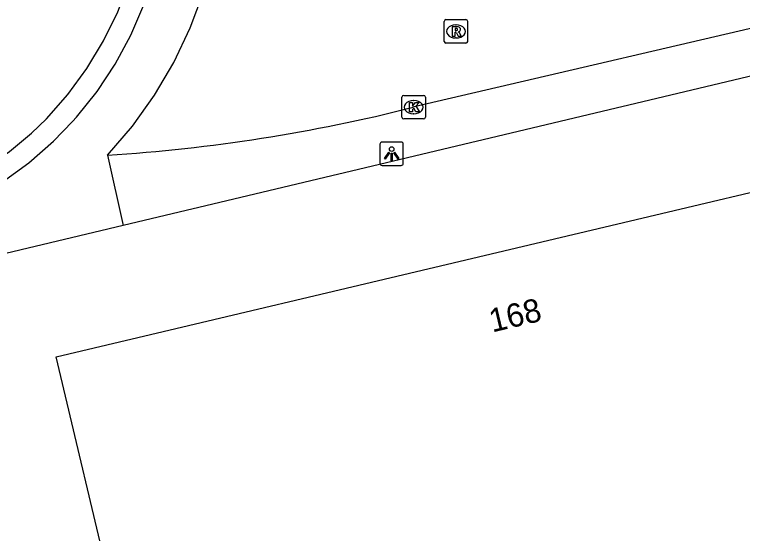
# Model space of a CAD drawing. Extents: x 158038 to 159242, y 380133 to 381214.
# Drawn here: x 158826.75 to 158857.81, y 381095.85 to 381117.98 of the extents above; entities that cross this region are included whole.
import ezdxf

# ---------------------------------------------------------------- set-up
doc = ezdxf.new("R2010")
doc.units = 0
for name, color, linetype in [('IMGEO_Kolk', 7, 'Continuous'), ('IMGEO_Lichtpunt', 7, 'Continuous'), ('IMGEO_Pand', 7, 'Continuous'), ('IMGEO_Pand_nummerreeks', 7, 'Continuous'), ('IMGEO_Rijbaan_lokaal_open', 7, 'Continuous'), ('IMGEO_Rioolput', 7, 'Continuous'), ('IMGEO_Voetpad_open', 7, 'Continuous')]:
    doc.layers.add(name, color=color, linetype=linetype)

msp = doc.modelspace()

# ---------------------------------------------------------------- linework, layer by layer
at = {"layer": 'IMGEO_Kolk'}
for p, q in [((158843.279, 381113.601), (158843.279, 381114.453)), ((158843.354, 381114.527), (158844.206, 381114.527)), ((158843.767, 381114.307), (158843.792, 381114.307)), ((158844.28, 381114.453), (158844.28, 381113.601)), ((158843.79, 381113.747), (158843.765, 381113.747)), ((158844.206, 381113.527), (158843.354, 381113.527))]:
    msp.add_line(p, q, dxfattribs=at)
for points in [[(158843.279, 381113.601), (158843.279, 381114.453)], [(158843.354, 381114.527), (158844.206, 381114.527)], [(158844.28, 381114.453), (158844.28, 381113.601)], [(158843.6, 381114.227), (158843.723, 381114.227), (158843.723, 381114.076), (158843.853, 381114.227), (158844.017, 381114.227), (158843.871, 381114.076), (158844.024, 381113.827), (158843.872, 381113.827), (158843.787, 381113.991), (158843.723, 381113.924), (158843.723, 381113.827), (158843.6, 381113.827), (158843.6, 381114.227)], [(158844.206, 381113.527), (158843.354, 381113.527)]]:
    msp.add_lwpolyline(points, dxfattribs=at)
for centre, start, end in [((158843.356, 381114.451), 91.552, 178.448), ((158843.356, 381114.451), 91.552, 178.448), ((158844.204, 381114.451), 1.552, 88.448), ((158844.204, 381114.451), 1.552, 88.448), ((158843.356, 381113.603), 181.552, 268.448), ((158843.356, 381113.603), 181.552, 268.448), ((158844.204, 381113.603), 271.552, 358.448), ((158844.204, 381113.603), 271.552, 358.448)]:
    msp.add_arc(centre, 0.0765, start, end, dxfattribs=at)
for centre, major_axis, ratio, start_param, end_param in [((158843.766, 381114.027), (-0.387, 0.002), 0.722429, 4.712389, 7.853982), ((158843.791, 381114.027), (-0.39, 0.002), 0.717154, 1.570796, 4.712389)]:
    msp.add_ellipse(centre, major_axis=major_axis, ratio=ratio, start_param=start_param, end_param=end_param, dxfattribs=at)
at = {"layer": 'IMGEO_Lichtpunt'}
for p, q in [((158842.342, 381112.442), (158842.342, 381111.635)), ((158842.342, 381112.442), (158842.342, 381111.635)), ((158843.244, 381112.537), (158842.436, 381112.537)), ((158843.244, 381112.537), (158842.436, 381112.537)), ((158843.338, 381111.635), (158843.338, 381112.442)), ((158843.338, 381111.635), (158843.338, 381112.442)), ((158842.436, 381111.541), (158843.244, 381111.541)), ((158842.436, 381111.541), (158843.244, 381111.541))]:
    msp.add_line(p, q, dxfattribs=at)
for points in [[(158842.716, 381112.106), (158842.755, 381112.078), (158842.567, 381111.816), (158842.529, 381111.843), (158842.716, 381112.106)], [(158842.928, 381112.078), (158842.966, 381112.105), (158843.153, 381111.843), (158843.114, 381111.815), (158842.928, 381112.078)], [(158842.818, 381112.058), (158842.865, 381112.058), (158842.865, 381111.736), (158842.818, 381111.736), (158842.818, 381112.058)]]:
    msp.add_lwpolyline(points, dxfattribs=at)
msp.add_circle((158842.841, 381112.24), 0.0994, dxfattribs=at)
for centre, start, end in [((158842.436, 381112.442), 90, 180), ((158842.436, 381112.442), 90, 180), ((158843.244, 381112.442), 0, 90), ((158843.244, 381112.442), 0, 90), ((158842.436, 381111.635), 180, 270), ((158842.436, 381111.635), 180, 270), ((158843.244, 381111.635), 270, 0), ((158843.244, 381111.635), 270, 360)]:
    msp.add_arc(centre, 0.0946, start, end, dxfattribs=at)
at = {"layer": 'IMGEO_Pand'}
msp.add_lwpolyline([(158873.657, 381082.952), (158835.674, 381074.006), (158831.283, 381092.737), (158831.15, 381093.306), (158830.926, 381093.253), (158828.516, 381103.385), (158866.74, 381112.42), (158866.959, 381111.485), (158873.657, 381082.952)], dxfattribs=at)
at = {"layer": 'IMGEO_Rijbaan_lokaal_open'}
for points in [[(158943.485, 381136.729), (158936.428, 381135.068), (158931.236, 381133.851), (158927.039, 381132.858), (158918.261, 381130.766), (158915.915, 381130.226), (158907.953, 381128.325), (158906.931, 381128.883), (158905.731, 381128.613), (158898.688, 381126.943), (158898.457, 381126.903), (158894.045, 381125.862), (158880.12, 381122.55), (158879.879, 381122.483), (158873.528, 381121), (158871.343, 381120.485), (158866.932, 381119.445), (158861.82, 381118.239), (158843.751, 381114.022)], [(158823.34, 381110.331), (158824.455, 381110.835), (158825.521, 381111.436), (158826.529, 381112.13), (158827.471, 381112.911), (158828.109, 381113.529), (158829.02, 381114.564), (158829.835, 381115.677), (158830.547, 381116.858), (158831.15, 381118.098), (158831.641, 381119.387), (158832.014, 381120.715), (158832.268, 381122.07), (158832.274, 381122.114)], [(158830.716, 381111.982), (158831.778, 381113.215), (158832.725, 381114.537), (158833.55, 381115.939), (158834.247, 381117.409), (158834.809, 381118.936), (158834.953, 381119.409)]]:
    msp.add_lwpolyline(points, dxfattribs=at)
msp.add_arc((158826.288, 381182.943), 71.099, 273.57097, 284.21851, dxfattribs=at)
at = {"layer": 'IMGEO_Rioolput'}
for p, q in [((158845.083, 381116.833), (158845.083, 381117.685)), ((158845.158, 381117.759), (158846.01, 381117.759)), ((158846.084, 381117.685), (158846.084, 381116.833)), ((158845.571, 381117.539), (158845.596, 381117.539)), ((158846.01, 381116.759), (158845.158, 381116.759)), ((158845.594, 381116.979), (158845.569, 381116.979))]:
    msp.add_line(p, q, dxfattribs=at)
for points in [[(158845.083, 381116.833), (158845.083, 381117.685)], [(158845.158, 381117.759), (158846.01, 381117.759)], [(158846.084, 381117.685), (158846.084, 381116.833)], [(158845.672, 381117.457), (158845.42, 381117.459), (158845.42, 381117.059)], [(158845.598, 381117.378), (158845.544, 381117.378), (158845.544, 381117.297)], [(158845.42, 381117.059), (158845.544, 381117.059), (158845.544, 381117.221), (158845.555, 381117.221)], [(158845.544, 381117.297), (158845.596, 381117.297)], [(158845.602, 381117.192), (158845.673, 381117.059), (158845.813, 381117.059), (158845.748, 381117.185)], [(158846.01, 381116.759), (158845.158, 381116.759)]]:
    msp.add_lwpolyline(points, dxfattribs=at)
for centre, radius, start, end in [((158845.16, 381117.683), 0.0765, 91.552, 178.448), ((158845.16, 381117.683), 0.0765, 91.552, 178.448), ((158846.008, 381117.683), 0.0765, 1.552, 88.448), ((158846.008, 381117.683), 0.0765, 1.552, 88.448), ((158845.604, 381117.282), 0.0964, 77.0061, 93.1865), ((158845.618, 381117.339), 0.0378, 276.6634, 79.6772), ((158845.671, 381117.347), 0.109, 350.3612, 89.416), ((158845.554, 381117.168), 0.0533, 26.0293, 88.6989), ((158845.58, 381117.486), 0.19, 274.7715, 282.9687), ((158845.669, 381117.347), 0.112, 277.5842, 350.9817), ((158845.653, 381117.132), 0.108, 29.5134, 73.7905), ((158845.16, 381116.835), 0.0765, 181.552, 268.448), ((158845.16, 381116.835), 0.0765, 181.552, 268.448), ((158846.008, 381116.835), 0.0765, 271.552, 358.448), ((158846.008, 381116.835), 0.0765, 271.552, 358.448)]:
    msp.add_arc(centre, radius, start, end, dxfattribs=at)
for centre, major_axis, ratio, start_param, end_param in [((158845.57, 381117.259), (-0.387, 0.002), 0.722429, 4.712389, 7.853982), ((158845.595, 381117.259), (-0.39, 0.002), 0.717154, 1.570796, 4.712389)]:
    msp.add_ellipse(centre, major_axis=major_axis, ratio=ratio, start_param=start_param, end_param=end_param, dxfattribs=at)
at = {"layer": 'IMGEO_Voetpad_open'}
for points in [[(158935.076, 381123.331), (158917.576, 381119.084), (158917.672, 381118.676), (158917.126, 381118.535), (158917.029, 381118.946), (158912.873, 381117.9), (158912.826, 381118.066), (158909.83, 381117.305), (158896.589, 381114.197), (158896.486, 381114.173), (158894.157, 381123.882), (158874.061, 381119.125), (158867.783, 381117.637), (158831.385, 381108.974)], [(158823.34, 381110.331), (158823.743, 381109.499), (158825.01, 381110.109), (158826.217, 381110.83), (158827.355, 381111.655), (158828.415, 381112.579), (158829.219, 381113.417), (158829.388, 381113.594), (158830.267, 381114.692), (158831.043, 381115.864), (158831.713, 381117.101), (158832.269, 381118.392), (158832.707, 381119.728), (158832.751, 381119.918), (158833.024, 381121.098), (158833.16, 381121.968), (158832.274, 381122.114)], [(158830.716, 381111.982), (158831.385, 381108.974)], [(158831.385, 381108.974), (158807.287, 381103.239), (158793.199, 381099.919)]]:
    msp.add_lwpolyline(points, dxfattribs=at)

# ---------------------------------------------------------------- texts
at = {"layer": 'IMGEO_Pand_nummerreeks'}
msp.add_text('168', height=1, rotation=13.2989, dxfattribs=at).set_placement((158847.134, 381104.415))

doc.saveas('drawing.dxf')
